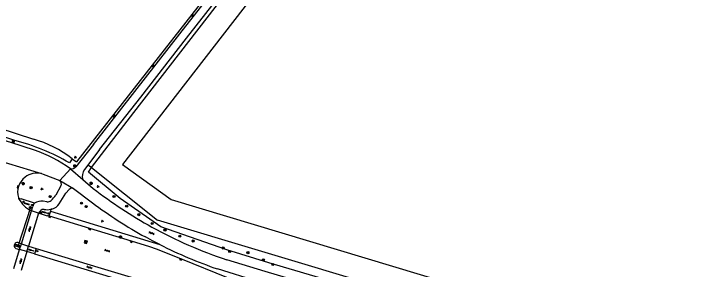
# Model space of a CAD drawing. Extents: x 125000 to 129004, y 397500 to 399008.
# Drawn here: x 126547.3 to 126817.1, y 397697.5 to 397797 of the extents above; entities that cross this region are included whole.
import ezdxf

# ---------------------------------------------------------------- set-up
doc = ezdxf.new("R2010")
doc.units = 0
for name, color, linetype in [('gg-afsc-draadraster', 7, 'Continuous'), ('gg-afsc-hekwerk', 7, 'Continuous'), ('gg-afsc-lijn draadraster', 7, 'Continuous'), ('gg-knt-verharding', 7, 'Continuous'), ('gg-knt-verharding nz', 7, 'Continuous'), ('gg-kntw-greppel-droge sloot', 7, 'Continuous'), ('gt-grn-groengrens', 7, 'Continuous'), ('gt-grn-weggrens', 7, 'Continuous'), ('gt-knt-lijn portaal', 7, 'Continuous'), ('gt-symb-boom', 7, 'Continuous'), ('gt-symb-gesloten verharding', 7, 'Continuous'), ('gt-symb-groenvak', 7, 'Continuous'), ('gt-symb-klinker verharding', 7, 'Continuous'), ('gt-symb-kolk', 7, 'Continuous'), ('gt-symb-lichtmast', 7, 'Continuous'), ('gt-symb-portaalmast', 7, 'Continuous'), ('gt-symb-rioolschacht', 7, 'Continuous'), ('gt-symb-tegel verharding', 7, 'Continuous'), ('gt-symb-verkeersregelinstallatiepaal', 7, 'Continuous')]:
    doc.layers.add(name, color=color, linetype=linetype)

# ---------------------------------------------------------------- blocks, each defined once
blk = doc.blocks.new('gt0-BOOM')
at = {"layer": 'gt-symb-boom'}
for radius in [0.4, 0.2]:
    blk.add_circle((0, 0), radius, dxfattribs=at)
blk = doc.blocks.new('gt0-GRVAK')
at = {"layer": 'gt-symb-groenvak'}
for p, q in [((-0.11, 0.19), (-0.23, 0.24)), ((-0.18, 0.15), (0.09, 0.15)), ((-0.09, 0.21), (-0.16, 0.32)), ((-0.05, 0.21), (-0.05, 0.39)), ((0, 0.21), (0.06, 0.32)), ((0.01, 0.19), (0.13, 0.24)), ((0.26, -0.05), (0.2, 0.06)), ((0.3, -0.05), (0.3, 0.13)), ((0.35, -0.05), (0.41, 0.06)), ((-0.24, -0.23), (-0.36, -0.18)), ((-0.32, -0.26), (-0.05, -0.26)), ((-0.23, -0.21), (-0.29, -0.09)), ((-0.18, -0.2), (-0.18, -0.02)), ((-0.14, -0.21), (-0.07, -0.09)), ((-0.12, -0.23), (0, -0.18)), ((0.24, -0.07), (0.12, -0.02)), ((0.17, -0.11), (0.44, -0.11)), ((0.37, -0.07), (0.49, -0.02))]:
    blk.add_line(p, q, dxfattribs=at)
blk = doc.blocks.new('gt0-LMAST')
at = {"layer": 'gt-symb-lichtmast'}
for p, q in [((-0.18, 0.17), (-0.45, 0.44)), ((-0.01, 0.25), (-0.01, 0.62)), ((0.17, 0.17), (0.44, 0.44)), ((-0.26, 0), (-0.63, 0)), ((-0.18, -0.18), (-0.45, -0.45)), ((-0.01, -0.25), (-0.01, -0.63)), ((0.44, -0.45), (0.17, -0.18)), ((0.24, 0), (0.62, 0))]:
    blk.add_line(p, q, dxfattribs=at)
blk.add_circle((-0.01, 0), 0.25, dxfattribs=at)
blk = doc.blocks.new('gt0-KOLK')
at = {"layer": 'gt-symb-kolk'}
blk.add_lwpolyline([(0, 0), (0.37, 0), (0.37, 0.4), (-0.38, 0.4), (-0.38, 0), (0, 0)], dxfattribs=at)
blk = doc.blocks.new('gt0-GESVH1')
at = {"layer": 'gt-symb-gesloten verharding'}
for p, q in [((-0.99, -0.26), (0.01, 0.24)), ((0.01, -0.26), (-0.99, 0.24)), ((0.01, 0.24), (1.01, -0.26)), ((1.01, 0.24), (0.01, -0.26))]:
    blk.add_line(p, q, dxfattribs=at)
blk = doc.blocks.new('gt0-RS')
at = {"layer": 'gt-symb-rioolschacht'}
blk.add_lwpolyline([(-0.5, -0.5), (0.5, -0.5), (0.5, 0.5), (-0.5, 0.5)], close=True, dxfattribs=at)
blk.add_circle((0, 0), 0.375, dxfattribs=at)
blk = doc.blocks.new('gt0-VIPAAL')
at = {"layer": 'gt-symb-verkeersregelinstallatiepaal'}
blk.add_circle((0, 0), 0.25, dxfattribs=at)
blk = doc.blocks.new('gt0-TEG1')
at = {"layer": 'gt-symb-tegel verharding'}
for p, q in [((-1.12, 0), (1.12, 0)), ((-0.9, -0.25), (-0.9, 0.25)), ((-0.45, -0.25), (-0.45, 0.25)), ((0, -0.25), (0, 0.25)), ((0.45, -0.25), (0.45, 0.25)), ((0.9, -0.25), (0.9, 0.25))]:
    blk.add_line(p, q, dxfattribs=at)
blk = doc.blocks.new('gt0-PORTM')
at = {"layer": 'gt-symb-portaalmast'}
for radius in [0.4, 0.33, 0.27, 0.21, 0.15]:
    blk.add_circle((0, 0), radius, dxfattribs=at)
blk = doc.blocks.new('gt0-KL1')
at = {"layer": 'gt-symb-klinker verharding'}
for p, q in [((-1.15, 0.3), (1.15, 0.3)), ((-1, -0.3), (-1, 0.3)), ((-0.5, 0.3), (-0.5, 0.45)), ((0, -0.3), (0, 0.3)), ((0.5, 0.3), (0.5, 0.45)), ((1, -0.3), (1, 0.3)), ((-1.15, -0.3), (1.15, -0.3)), ((-0.5, -0.45), (-0.5, -0.3)), ((0.5, -0.45), (0.5, -0.3))]:
    blk.add_line(p, q, dxfattribs=at)

msp = doc.modelspace()

# ---------------------------------------------------------------- linework, layer by layer
at = {"layer": 'gg-afsc-draadraster'}
msp.add_lwpolyline([(126680.86, 397850.53), (126672.24, 397845.08), (126589.63, 397738.35), (126608.57, 397724.72), (126813.52, 397663.01), (126844.57, 397653.81), (126855.71, 397650.92), (126946.81, 397622.37)], dxfattribs=at)
at = {"layer": 'gg-afsc-hekwerk'}
for q in [(126594.06, 397758.63), (126594.06, 397758.63), (126603.35, 397716.66), (126603.35, 397716.66)]:
    msp.add_line((126577.59, 397737.11), q, dxfattribs=at)
for points in [[(126594.06, 397758.63), (126672.68, 397860.09), (126783.46, 397854.24), (126784.02, 397854.51)], [(126594.06, 397758.63), (126672.68, 397860.09), (126783.46, 397854.24), (126784.02, 397854.51)], [(126942.42, 397614.98), (126787.49, 397661.55), (126736.33, 397676.77), (126688.51, 397691.05), (126603.35, 397716.66)], [(126942.42, 397614.98), (126787.49, 397661.55), (126736.33, 397676.77), (126688.51, 397691.05), (126603.35, 397716.66)]]:
    msp.add_lwpolyline(points, dxfattribs=at)
at = {"layer": 'gg-afsc-lijn draadraster'}
msp.add_lwpolyline([(126680.86, 397850.53), (126672.24, 397845.08), (126589.63, 397738.35), (126608.57, 397724.72), (126813.52, 397663.01), (126844.57, 397653.81), (126855.71, 397650.92), (126946.81, 397622.37)], dxfattribs=at)
at = {"layer": 'gg-knt-verharding'}
for p, q in [((126578.38, 397746.15), (126571.47, 397737.46)), ((126580.72, 397744.1), (126576.15, 397738.1)), ((126576.15, 397738.1), (126574.81, 397736.33)), ((126574.26, 397732.48), (126578.28, 397729)), ((126565.69, 397730.05), (126563.64, 397726.4)), ((126570.62, 397728.97), (126577.93, 397723.41)), ((126549.09, 397725.4), (126549.18, 397725.1)), ((126560.21, 397723.83), (126558.79, 397724.03)), ((126554.14, 397720.3), (126554.68, 397721.98)), ((126562.11, 397720.96), (126561.77, 397720.88)), ((126561.56, 397720.16), (126560.98, 397718.24)), ((126561.77, 397720.88), (126561.56, 397720.16)), ((126550.24, 397707.43), (126548.83, 397707.87)), ((126547.65, 397707.34), (126547.49, 397706.84)), ((126548.11, 397705.65), (126549.56, 397705.22)), ((126549.56, 397705.22), (126550.24, 397707.43)), ((126552.36, 397704.36), (126553.01, 397706.55)), ((126553.01, 397706.55), (126556, 397705.65)), ((126556, 397705.65), (126555.31, 397703.49)), ((126555.31, 397703.49), (126552.36, 397704.36))]:
    msp.add_line(p, q, dxfattribs=at)
for points in [[(126578.38, 397746.15), (126594.46, 397766.74), (126612.04, 397789.17), (126629.51, 397811.69), (126648.48, 397835.97), (126660.08, 397850.92)], [(126580.72, 397744.1), (126596.74, 397764.61), (126614.65, 397787.55), (126632.01, 397809.85), (126650.61, 397833.68), (126662.8, 397849.21)], [(126555.35, 397743.92), (126546.14, 397746.88), (126538.67, 397749.11)], [(126558.14, 397734.79), (126558.8, 397734.59), (126565.3, 397732.04)], [(126564.99, 397723.04), (126567.6, 397727.11), (126568.89, 397728.61)], [(126555.37, 397723.29), (126550.19, 397724.88), (126550.16, 397724.82), (126549.18, 397725.1)], [(126560.98, 397718.24), (126560.44, 397718.42), (126560.37, 397718.23), (126556.96, 397719.3)], [(126693.46, 397674.95), (126688.05, 397676.56), (126668.8, 397682.27), (126649.75, 397688.02), (126635.77, 397692.15), (126633.47, 397693), (126630.93, 397693.98), (126612.38, 397701.55), (126602.9, 397705.38), (126600.29, 397706.25), (126593.1, 397708.42), (126576.92, 397713.35), (126561.25, 397718.17), (126560.98, 397718.24)], [(126604.18, 397707.13), (126601.36, 397708.59), (126598.57, 397710.1)], [(126556, 397705.65), (126581.4, 397697.91), (126616.79, 397687.26), (126644.23, 397678.88), (126658.09, 397674.74), (126658.45, 397674.67)], [(126555.31, 397703.49), (126580.59, 397695.82), (126616.12, 397685.12), (126643.45, 397676.83), (126657.88, 397672.5)], [(126898.05, 397622.91), (126846.72, 397637.56), (126816.13, 397646.34), (126784.36, 397655.62), (126753.25, 397664.65), (126744.62, 397667.19), (126679.83, 397686.37), (126645.26, 397696.66), (126630.36, 397701.2)], [(126958.64, 397601.65), (126955.76, 397602.08), (126952.55, 397602.68), (126946.55, 397604.46), (126929.88, 397609.18), (126896.65, 397618.5), (126870.61, 397625.99), (126845.69, 397633.05), (126815.03, 397641.9), (126783.19, 397651.1), (126743.33, 397662.77), (126709.67, 397672.73), (126678.64, 397681.95), (126642.42, 397692.79), (126626.7, 397697.63)]]:
    msp.add_lwpolyline(points, dxfattribs=at)
for centre, radius, start, end in [((126538.55, 397694.89), 51.83, 53.5617, 71.0925), ((126569.68, 397738.8), 2.24, 261.1284, 323.1481), ((126556.35, 397727.66), 7.34, 75.8888, 129.325), ((126577.9, 397733.92), 3.92, 142.0998, 201.5065), ((126556.13, 397727.49), 7.34, 127.1937, 196.5349), ((126564.06, 397730.77), 1.78, 336.1515, 45.9156), ((126570.02, 397727.47), 1.61, 68.1551, 134.8337), ((126553.81, 397732.86), 11.75, 313.3594, 326.6907), ((126683.31, 397863.56), 170.7, 232.028, 241.2106), ((126558.75, 397730.01), 10.75, 207.1654, 244.6072), ((126558.34, 397717.86), 6.19, 85.8875, 118.7005), ((126560.36, 397726.44), 2.62, 266.6278, 305.5878), ((126557.65, 397721.23), 3.07, 137.9684, 165.9638), ((126560.96, 397725.59), 4.77, 284.0232, 327.7494), ((126682.97, 397863.63), 175.2, 233.1638, 241.1997), ((126559.02, 397718.66), 2.16, 87.8968, 162.5574), ((126560.26, 397727.67), 6.96, 260.3621, 282.5481), ((126685.8, 397868.23), 175.99, 241.2318, 251.6355), ((126548.61, 397706.77), 1.12, 78.8755, 149.1853), ((126548.56, 397706.64), 1.09, 169.4012, 245.2176), ((126683.95, 397864.75), 176.66, 243.1572, 251.0913)]:
    msp.add_arc(centre, radius, start, end, dxfattribs=at)
at = {"layer": 'gg-knt-verharding nz'}
for p, q in [((126531.9, 397742.7), (126558.14, 397734.79)), ((126569.34, 397736.59), (126574.26, 397732.48)), ((126565.3, 397732.04), (126570.62, 397728.97)), ((126550.24, 397707.43), (126554.14, 397720.3)), ((126556.96, 397719.3), (126553.01, 397706.55)), ((126556.96, 397719.3), (126554.14, 397720.3)), ((126547.29, 397697.86), (126549.56, 397705.22)), ((126552.36, 397704.36), (126549.56, 397705.22)), ((126550.24, 397707.43), (126553.01, 397706.55)), ((126552.36, 397704.36), (126550.12, 397697.05))]:
    msp.add_line(p, q, dxfattribs=at)
at = {"layer": 'gg-kntw-greppel-droge sloot'}
for p, q in [((126547.67, 397747.67), (126537.43, 397751.06)), ((126541.4, 397752.54), (126554.92, 397748.16)), ((126570.04, 397740.53), (126568.97, 397738.92))]:
    msp.add_line(p, q, dxfattribs=at)
msp.add_lwpolyline([(126938.38, 397612.66), (126919.74, 397618.29), (126894.23, 397626.51), (126874.77, 397632.03), (126847.78, 397640.26), (126816.86, 397649.13), (126785.57, 397658.6), (126753.96, 397667.27), (126745.79, 397670), (126712.61, 397679.71), (126680.54, 397690.07), (126646.67, 397699.99), (126630.26, 397705.04), (126604.63, 397714.07), (126588.73, 397725.07), (126576.4, 397735.35), (126577.59, 397737.11)], dxfattribs=at)
for centre, radius, start, end in [((126544.28, 397708.31), 41.25, 51.3604, 75.0434), ((126528.05, 397669.65), 80.45, 59.431, 75.8818)]:
    msp.add_arc(centre, radius, start, end, dxfattribs=at)
at = {"layer": 'gt-grn-groengrens'}
for p, q in [((126570.04, 397740.53), (126571.75, 397739.32)), ((126577.59, 397737.11), (126576.15, 397738.1)), ((126561.56, 397720.16), (126604.18, 397707.13))]:
    msp.add_line(p, q, dxfattribs=at)
msp.add_lwpolyline([(126669.36, 397882.89), (126666.77, 397872.14), (126664.04, 397860.78), (126663.8, 397860.06), (126663.67, 397859.62), (126663.4, 397858.8), (126663.1, 397857.89), (126661.85, 397855.24), (126661.4, 397854.52), (126661.15, 397854.09), (126660.44, 397853), (126650.1, 397839.73), (126638.87, 397825.33), (126627.7, 397810.97), (126621.35, 397802.89), (126571.75, 397739.32)], dxfattribs=at)
at = {"layer": 'gt-grn-weggrens'}
msp.add_line((126569.34, 397736.59), (126565.3, 397732.04), dxfattribs=at)
at = {"layer": 'gt-knt-lijn portaal'}
msp.add_line((126553.76, 397721.58), (126549.01, 397706.72), dxfattribs=at)

# ---------------------------------------------------------------- block references
at = {"layer": 'gt-symb-boom'}
for p in [(126554.02, 397729.28), (126561.49, 397725.8), (126573.68, 397723.25), (126586.35, 397725.81), (126575.46, 397721.9), (126591.29, 397722.11), (126596.01, 397718.78), (126601.24, 397715.37), (126606.21, 397712.79), (126612.03, 397710.43), (126617.23, 397708.51), (126628.92, 397705.78), (126631.43, 397704.39), (126638.55, 397703.97), (126644.55, 397701.15), (126648.2, 397699.38)]:
    msp.add_blockref('gt0-BOOM', p, dxfattribs=at)
at = {"layer": 'gt-symb-gesloten verharding'}
for p, rotation in [((126553.49, 397713.16), 73.14160123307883), ((126601, 397711.57), -21.28016631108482), ((126583.7, 397704.76), -21.280166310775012), ((126549.98, 397700.63), 72.83405393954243), ((126576.78, 397698.22), -21.28016631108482)]:
    msp.add_blockref('gt0-GESVH1', p, dxfattribs=dict(at, rotation=rotation))
at = {"layer": 'gt-symb-groenvak'}
for p in [(126571.29, 397741.18), (126558.25, 397728.81), (126580.1, 397729.76), (126581.79, 397716.3)]:
    msp.add_blockref('gt0-GRVAK', p, dxfattribs=at)
at = {"layer": 'gt-symb-klinker verharding', "rotation": -18.362468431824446}
msp.add_blockref('gt0-KL1', (126548.72, 397706.66), dxfattribs=at)
at = {"layer": 'gt-symb-kolk'}
for p, rotation in [((126549.07, 397729.52), 73.99253212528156), ((126561.25, 397718.17), 166.38845188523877), ((126576.92, 397713.35), 162.89727103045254), ((126593.1, 397708.42), 163.04798190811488), ((126612.38, 397701.55), 158.0487313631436)]:
    msp.add_blockref('gt0-KOLK', p, dxfattribs=dict(at, rotation=rotation))
at = {"layer": 'gt-symb-lichtmast'}
for p in [(126616.89, 397796.37), (126601.61, 397776.75), (126586.35, 397757.22), (126547.1, 397747.33), (126571.04, 397737.75), (126550.95, 397730.86), (126577.43, 397730.98), (126557.68, 397719.61), (126588.88, 397710.1)]:
    msp.add_blockref('gt0-LMAST', p, dxfattribs=at)
at = {"layer": 'gt-symb-portaalmast'}
for p in [(126553.76, 397721.58), (126549.01, 397706.72)]:
    msp.add_blockref('gt0-PORTM', p, dxfattribs=at)
at = {"layer": 'gt-symb-rioolschacht', "rotation": 73.02482549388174}
msp.add_blockref('gt0-RS', (126575.35, 397708.12), dxfattribs=at)
at = {"layer": 'gt-symb-tegel verharding'}
for p, rotation in [((126552.38, 397722.99), -14.95356475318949), ((126559.44, 397719.66), -14.95356475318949), ((126554.04, 397704.98), -14.95356475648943)]:
    msp.add_blockref('gt0-TEG1', p, dxfattribs=dict(at, rotation=rotation))
at = {"layer": 'gt-symb-verkeersregelinstallatiepaal'}
for p in [(126551.09, 397723.8), (126554.42, 397722.54), (126560.81, 397719.21), (126556.43, 397704.56)]:
    msp.add_blockref('gt0-VIPAAL', p, dxfattribs=at)

doc.saveas('drawing.dxf')
